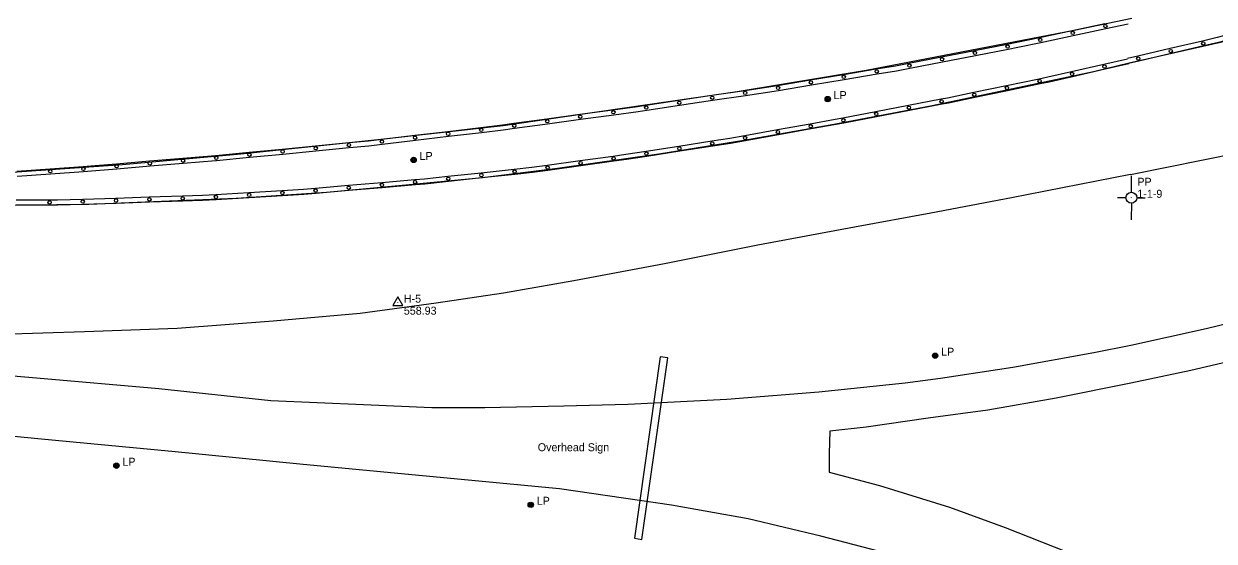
# Model space of a CAD drawing. Extents: x 2402803 to 2427059, y 6985292 to 6997652.
# Drawn here: x 2409299 to 2410013, y 6991137 to 6991448 of the extents above; entities that cross this region are included whole.
import ezdxf

# ---------------------------------------------------------------- set-up
doc = ezdxf.new("R2010")
doc.units = 0
for name, color, linetype in [('p_control ground ctrl', 7, 'Continuous'), ('p_road - paved curb', 7, 'Continuous'), ('p_road conc barrier', 7, 'Continuous'), ('p_structure general', 7, 'Continuous'), ('p_utility manhole', 7, 'Continuous'), ('V7 LEVEL 31', 7, 'Continuous')]:
    doc.layers.add(name, color=color, linetype=linetype)

msp = doc.modelspace()

# ---------------------------------------------------------------- linework, layer by layer
at = {"layer": 'p_control ground ctrl'}
for p, q in [((2409963.54, 6991346.32), (2409963.56, 6991356.32)), ((2409960.3, 6991343.08), (2409955.3, 6991343.09)), ((2409963.54, 6991343.08), (2409963.54, 6991343.12)), ((2409966.78, 6991343.08), (2409971.78, 6991343.07)), ((2409963.54, 6991339.84), (2409963.52, 6991329.84)), ((2409523.53, 6991283.54), (2409520.53, 6991278.34)), ((2409526.53, 6991278.34), (2409523.53, 6991283.54)), ((2409523.53, 6991280.06), (2409523.53, 6991280.1)), ((2409520.53, 6991278.34), (2409526.53, 6991278.34))]:
    msp.add_line(p, q, dxfattribs=at)
msp.add_circle((2409963.54, 6991343.08), 3.24, dxfattribs=at)
at = {"layer": 'p_road - paved curb'}
for points in [[(2409962.31, 6991424), (2410023.26, 6991437.85), (2410083.25, 6991453.73), (2410131.86, 6991467.17), (2410195.46, 6991485.55), (2410257.04, 6991504.57), (2410295.48, 6991516.97)], [(2408730.7, 6991342.76), (2408805.07, 6991342.79), (2408890.72, 6991343.83), (2408950.8, 6991344.83), (2409027.97, 6991345.19), (2409085.23, 6991347.19), (2409156.3, 6991350.08), (2409224.77, 6991354.18), (2409289.35, 6991358.23), (2409358.28, 6991362.99), (2409429.4, 6991369.51), (2409511.52, 6991378.01), (2409586.6, 6991386.54), (2409644.27, 6991394.92), (2409727.09, 6991406.84), (2409804.55, 6991419.68), (2409929.16, 6991443.66), (2409963.83, 6991450.86)], [(2408732.38, 6991338.13), (2408826.07, 6991338.58), (2408925.18, 6991339.11), (2408991.8, 6991339.52), (2409075.37, 6991339.39), (2409159.97, 6991339.01), (2409220.81, 6991339.54), (2409280.06, 6991338.59), (2409338.14, 6991339.22), (2409386.62, 6991341.15), (2409426.56, 6991342.78), (2409480.78, 6991346.44), (2409524.07, 6991350.39), (2409574.21, 6991355.18), (2409619.3, 6991360.87), (2409680.15, 6991369.44), (2409731.1, 6991377.64), (2409785.05, 6991387.23), (2409843.11, 6991398.17), (2409892.4, 6991408.65), (2409940.87, 6991418.88), (2409962.31, 6991424)], [(2409963.04, 6991357.03), (2410028.42, 6991370.18), (2410089.91, 6991382.73), (2410148.66, 6991395.02), (2410203.39, 6991405.67), (2410258.4, 6991416.88), (2410307.37, 6991426.6)], [(2409963.2, 6991254.49), (2410008.45, 6991264.47), (2410061.72, 6991277.55), (2410108.2, 6991290.46), (2410162.54, 6991307.21), (2410214.12, 6991324.45), (2410262.97, 6991340.39), (2410325.34, 6991361.05), (2410327.07, 6991361.96)], [(2409963.04, 6991357.03), (2409891.66, 6991343.03), (2409843.24, 6991333.74), (2409797.49, 6991325.33), (2409739.48, 6991314.55), (2409683.41, 6991303.47), (2409628.99, 6991293.24), (2409586.94, 6991285.82), (2409546.56, 6991279.82), (2409500.91, 6991273.62), (2409448.74, 6991269), (2409391.05, 6991264.55), (2409335.47, 6991262.56), (2409285.63, 6991261.04)], [(2410178.16, 6991107.21), (2410174.59, 6991140.01), (2410176.23, 6991167.77), (2410181.27, 6991196.58), (2410190.05, 6991222.51), (2410202.56, 6991249.79), (2410219.73, 6991276.02), (2410250.02, 6991308.38), (2410248.95, 6991310.88), (2410208.01, 6991296.6), (2410171.58, 6991284.86), (2410126.98, 6991270.61), (2410089.06, 6991261.1), (2410040.12, 6991248.85), (2409999.17, 6991239.34), (2409963.13, 6991231.76)], [(2409255.2, 6991239.32), (2409306.79, 6991234.86), (2409380.09, 6991228.52), (2409447.4, 6991221.4), (2409502.87, 6991218.82), (2409543.8, 6991217.21), (2409575.66, 6991217.18), (2409623.12, 6991218.11), (2409661.41, 6991219.19), (2409720.84, 6991222.17), (2409776.01, 6991226.51), (2409827.85, 6991231.97), (2409849.03, 6991234.76), (2409892.41, 6991241.43), (2409940.94, 6991250.1), (2409963.2, 6991254.49)], [(2409958.48, 6991058.76), (2409921.24, 6991082.47), (2409892.77, 6991098.7), (2409860.76, 6991114), (2409811.76, 6991130.79), (2409777.16, 6991139.92), (2409733.65, 6991150.36), (2409687.64, 6991158.41), (2409620.41, 6991168.21), (2409538.35, 6991176.13), (2409466.75, 6991182.86), (2409387.9, 6991190.61), (2409307.54, 6991198.27), (2409228.34, 6991206.1), (2409136.28, 6991213.82), (2409061.47, 6991220.61), (2408995.11, 6991227.74), (2408917.94, 6991235.06), (2408860.08, 6991239.68), (2408805.26, 6991244.31), (2408731.99, 6991249.82)], [(2409963.13, 6991231.76), (2409918.41, 6991222.71), (2409877.49, 6991215.61), (2409841.73, 6991210.68), (2409804.4, 6991205.23), (2409782.58, 6991202.94), (2409782.3, 6991189.54), (2409782.21, 6991178.37), (2409812.41, 6991170.2), (2409854.49, 6991157.27), (2409887.87, 6991145.03), (2409931.48, 6991127.86), (2409967.15, 6991111.64)]]:
    msp.add_lwpolyline(points, dxfattribs=at)
at = {"layer": 'p_road conc barrier'}
for p, q in [((2409908.53, 6991439.32), (2409928.09, 6991443.47)), ((2409928.09, 6991443.47), (2409947.66, 6991447.62)), ((2409928.72, 6991440.54), (2409948.28, 6991444.69)), ((2409948.28, 6991444.69), (2409961.64, 6991447.52)), ((2409909.15, 6991436.38), (2409928.72, 6991440.54)), ((2410006.31, 6991437.17), (2409986.83, 6991432.63)), ((2409849.74, 6991427.68), (2409869.37, 6991431.48)), ((2409850.31, 6991424.73), (2409869.94, 6991428.53)), ((2409869.37, 6991431.48), (2409889, 6991435.28)), ((2409869.94, 6991428.53), (2409889.57, 6991432.34)), ((2409986.83, 6991432.63), (2409967.35, 6991428.09)), ((2409987.51, 6991429.71), (2409968.03, 6991425.17)), ((2410006.99, 6991434.25), (2409987.51, 6991429.71)), ((2409830.1, 6991423.88), (2409849.74, 6991427.68)), ((2409830.68, 6991420.93), (2409850.31, 6991424.73)), ((2409927.6, 6991418.89), (2409947.1, 6991423.31)), ((2409947.1, 6991423.31), (2409961.28, 6991426.53)), ((2409947.76, 6991420.39), (2409961.95, 6991423.61)), ((2409967.35, 6991428.09), (2409961.21, 6991426.66)), ((2409968.03, 6991425.17), (2409961.89, 6991423.74)), ((2409771.07, 6991413.8), (2409790.78, 6991417.09)), ((2409790.78, 6991417.09), (2409810.5, 6991420.39)), ((2409791.28, 6991414.13), (2409810.99, 6991417.43)), ((2409888.56, 6991410.47), (2409908.14, 6991414.56)), ((2409928.27, 6991415.96), (2409947.76, 6991420.39)), ((2409711.87, 6991404.57), (2409731.64, 6991407.52)), ((2409751.35, 6991410.5), (2409771.07, 6991413.8)), ((2409751.85, 6991407.55), (2409771.56, 6991410.84)), ((2409771.56, 6991410.84), (2409791.28, 6991414.13)), ((2409868.99, 6991406.39), (2409888.56, 6991410.47)), ((2409869.6, 6991403.45), (2409889.18, 6991407.54)), ((2409889.18, 6991407.54), (2409908.75, 6991411.63)), ((2409672.34, 6991398.67), (2409692.1, 6991401.62)), ((2409692.1, 6991401.62), (2409711.87, 6991404.57)), ((2409692.55, 6991398.65), (2409712.32, 6991401.6)), ((2409712.32, 6991401.6), (2409732.09, 6991404.55)), ((2409829.81, 6991398.61), (2409849.45, 6991402.37)), ((2409612.95, 6991390.47), (2409632.76, 6991393.19)), ((2409632.76, 6991393.19), (2409652.57, 6991395.9)), ((2409633.17, 6991390.22), (2409652.98, 6991392.93)), ((2409672.78, 6991395.71), (2409692.55, 6991398.65)), ((2409790.54, 6991391.09), (2409810.18, 6991394.85)), ((2409810.18, 6991394.85), (2409829.81, 6991398.61)), ((2409810.74, 6991391.9), (2409830.38, 6991395.66)), ((2409830.38, 6991395.66), (2409850.01, 6991399.42)), ((2409593.14, 6991387.76), (2409612.95, 6991390.47)), ((2409593.55, 6991384.79), (2409613.36, 6991387.5)), ((2409613.36, 6991387.5), (2409633.17, 6991390.22)), ((2409751.25, 6991383.97), (2409770.92, 6991387.51)), ((2409791.11, 6991388.14), (2409810.74, 6991391.9)), ((2409513.82, 6991378.24), (2409533.67, 6991380.59)), ((2409533.67, 6991380.59), (2409553.52, 6991382.94)), ((2409534.02, 6991377.61), (2409553.87, 6991379.96)), ((2409553.52, 6991382.94), (2409573.36, 6991385.29)), ((2409553.87, 6991379.96), (2409573.72, 6991382.31)), ((2409731.58, 6991380.44), (2409751.25, 6991383.97)), ((2409732.11, 6991377.49), (2409751.78, 6991381.02)), ((2409751.78, 6991381.02), (2409771.45, 6991384.55)), ((2409434.31, 6991370.4), (2409454.21, 6991372.32)), ((2409454.21, 6991372.32), (2409474.11, 6991374.23)), ((2409474.11, 6991374.23), (2409494.01, 6991376.15)), ((2409474.4, 6991371.25), (2409494.3, 6991373.17)), ((2409514.18, 6991375.26), (2409534.02, 6991377.61)), ((2409672.41, 6991371.05), (2409692.17, 6991374.11)), ((2409692.17, 6991374.11), (2409711.93, 6991377.18)), ((2409692.63, 6991371.15), (2409712.39, 6991374.21)), ((2409354.67, 6991363.49), (2409374.6, 6991365.15)), ((2409374.6, 6991365.15), (2409394.52, 6991366.82)), ((2409414.41, 6991368.48), (2409434.31, 6991370.4)), ((2409414.7, 6991365.5), (2409434.6, 6991367.42)), ((2409434.6, 6991367.42), (2409454.5, 6991369.33)), ((2409454.5, 6991369.33), (2409474.4, 6991371.25)), ((2409613.1, 6991362.68), (2409632.89, 6991365.4)), ((2409632.89, 6991365.4), (2409652.69, 6991368.12)), ((2409633.3, 6991362.43), (2409653.1, 6991365.15)), ((2409672.87, 6991368.09), (2409692.63, 6991371.15)), ((2409294.91, 6991359.08), (2409314.85, 6991360.48)), ((2409295.12, 6991356.09), (2409315.06, 6991357.49)), ((2409314.85, 6991360.48), (2409334.79, 6991361.89)), ((2409315.06, 6991357.49), (2409335, 6991358.9)), ((2409354.92, 6991360.5), (2409374.85, 6991362.16)), ((2409374.85, 6991362.16), (2409394.77, 6991363.83)), ((2409553.59, 6991355.95), (2409573.46, 6991358.11)), ((2409573.46, 6991358.11), (2409593.34, 6991360.27)), ((2409573.79, 6991355.13), (2409593.67, 6991357.29)), ((2409613.51, 6991359.71), (2409633.3, 6991362.43)), ((2409474.01, 6991348.84), (2409493.93, 6991350.54)), ((2409493.93, 6991350.54), (2409513.85, 6991352.23)), ((2409513.85, 6991352.23), (2409533.77, 6991353.93)), ((2409514.1, 6991349.24), (2409534.02, 6991350.94)), ((2409553.91, 6991352.97), (2409573.79, 6991355.13)), ((2409334.44, 6991342.27), (2409354.42, 6991342.91)), ((2409354.42, 6991342.91), (2409374.41, 6991343.54)), ((2409374.41, 6991343.54), (2409394.39, 6991344.18)), ((2409414.28, 6991345.05), (2409434.21, 6991346.25)), ((2409414.46, 6991342.05), (2409434.4, 6991343.26)), ((2409434.21, 6991346.25), (2409454.15, 6991347.46)), ((2409434.4, 6991343.26), (2409454.34, 6991344.47)), ((2409474.27, 6991345.85), (2409494.19, 6991347.55)), ((2409494.19, 6991347.55), (2409514.1, 6991349.24)), ((2409294.55, 6991341.82), (2409314.55, 6991341.8)), ((2409294.55, 6991338.82), (2409314.54, 6991338.8)), ((2409334.53, 6991339.27), (2409354.52, 6991339.91)), ((2409354.52, 6991339.91), (2409374.5, 6991340.55)), ((2409374.5, 6991340.55), (2409394.49, 6991341.18))]:
    msp.add_line(p, q, dxfattribs=at)
for points in [[(2409889, 6991435.28), (2409894.79, 6991436.4), (2409908.53, 6991439.32)], [(2409889.57, 6991432.34), (2409895.38, 6991433.46), (2409909.15, 6991436.38)], [(2410025.7, 6991442.04), (2410014.99, 6991439.19), (2410006.31, 6991437.17)], [(2410026.47, 6991439.14), (2410015.72, 6991436.28), (2410006.99, 6991434.25)], [(2409810.5, 6991420.39), (2409822.06, 6991422.32), (2409830.1, 6991423.88)], [(2409810.99, 6991417.43), (2409822.59, 6991419.36), (2409830.68, 6991420.93)], [(2409908.14, 6991414.56), (2409913.53, 6991415.69), (2409927.6, 6991418.89)], [(2409908.75, 6991411.63), (2409914.16, 6991412.76), (2409928.27, 6991415.96)], [(2409731.64, 6991407.52), (2409748.71, 6991410.06), (2409751.35, 6991410.5)], [(2409732.09, 6991404.55), (2409749.18, 6991407.1), (2409751.85, 6991407.55)], [(2409849.45, 6991402.37), (2409853.22, 6991403.09), (2409868.99, 6991406.39)], [(2409850.01, 6991399.42), (2409853.81, 6991400.15), (2409869.6, 6991403.45)], [(2409652.57, 6991395.9), (2409667.26, 6991397.92), (2409672.34, 6991398.67)], [(2409652.98, 6991392.93), (2409667.68, 6991394.95), (2409672.78, 6991395.71)], [(2409573.36, 6991385.29), (2409586.27, 6991386.82), (2409593.14, 6991387.76)], [(2409770.92, 6991387.51), (2409785.83, 6991390.19), (2409790.54, 6991391.09)], [(2409771.45, 6991384.55), (2409786.38, 6991387.24), (2409791.11, 6991388.14)], [(2409573.72, 6991382.31), (2409586.65, 6991383.84), (2409593.55, 6991384.79)], [(2409711.93, 6991377.18), (2409722.66, 6991378.84), (2409731.58, 6991380.44)], [(2409494.01, 6991376.15), (2409505.85, 6991377.29), (2409513.82, 6991378.24)], [(2409494.3, 6991373.17), (2409506.17, 6991374.31), (2409514.18, 6991375.26)], [(2409712.39, 6991374.21), (2409723.16, 6991375.88), (2409732.11, 6991377.49)], [(2409394.52, 6991366.82), (2409414.09, 6991368.45), (2409414.41, 6991368.48)], [(2409394.77, 6991363.83), (2409414.36, 6991365.47), (2409414.7, 6991365.5)], [(2409652.69, 6991368.12), (2409660.18, 6991369.16), (2409672.41, 6991371.05)], [(2409653.1, 6991365.15), (2409660.62, 6991366.19), (2409672.87, 6991368.09)], [(2409334.79, 6991361.89), (2409339.43, 6991362.22), (2409354.67, 6991363.49)], [(2409335, 6991358.9), (2409339.66, 6991359.22), (2409354.92, 6991360.5)], [(2409593.34, 6991360.27), (2409603.98, 6991361.43), (2409613.1, 6991362.68)], [(2409593.67, 6991357.29), (2409604.34, 6991358.45), (2409613.51, 6991359.71)], [(2409533.77, 6991353.93), (2409539.47, 6991354.41), (2409553.59, 6991355.95)], [(2409534.02, 6991350.94), (2409539.76, 6991351.43), (2409553.91, 6991352.97)], [(2409394.39, 6991344.18), (2409406.25, 6991344.56), (2409414.28, 6991345.05)], [(2409454.15, 6991347.46), (2409466.91, 6991348.24), (2409474.01, 6991348.84)], [(2409454.34, 6991344.47), (2409467.12, 6991345.24), (2409474.27, 6991345.85)], [(2409314.54, 6991338.8), (2409319.41, 6991338.79), (2409334.53, 6991339.27)], [(2409314.55, 6991341.8), (2409319.37, 6991341.79), (2409334.44, 6991342.27)], [(2409394.49, 6991341.18), (2409406.39, 6991341.56), (2409414.46, 6991342.05)]]:
    msp.add_lwpolyline(points, dxfattribs=at)
for centre in [(2409928.4, 6991442), (2409947.97, 6991446.16), (2409908.84, 6991437.85), (2410006.65, 6991435.71), (2409869.65, 6991430.01), (2409889.28, 6991433.81), (2409987.17, 6991431.17), (2409830.39, 6991422.4), (2409850.02, 6991426.21), (2409947.43, 6991421.85), (2409967.69, 6991426.63), (2409791.03, 6991415.61), (2409810.75, 6991418.91), (2409927.94, 6991417.42), (2409731.86, 6991406.03), (2409751.6, 6991409.03), (2409771.32, 6991412.32), (2409888.87, 6991409.01), (2409908.45, 6991413.09), (2409692.33, 6991400.14), (2409712.09, 6991403.09), (2409849.73, 6991400.9), (2409869.29, 6991404.92), (2409652.78, 6991394.42), (2409672.56, 6991397.19), (2409810.46, 6991393.38), (2409830.1, 6991397.14), (2409593.35, 6991386.27), (2409613.16, 6991388.99), (2409632.97, 6991391.7), (2409771.18, 6991386.03), (2409790.83, 6991389.62), (2409533.85, 6991379.1), (2409553.69, 6991381.45), (2409573.54, 6991383.8), (2409731.84, 6991378.97), (2409751.51, 6991382.5), (2409454.35, 6991370.83), (2409474.25, 6991372.74), (2409494.15, 6991374.66), (2409514, 6991376.75), (2409692.4, 6991372.63), (2409712.16, 6991375.69), (2409374.72, 6991363.66), (2409394.65, 6991365.32), (2409414.55, 6991366.99), (2409434.45, 6991368.91), (2409633.1, 6991363.92), (2409652.89, 6991366.64), (2409672.64, 6991369.57), (2409314.95, 6991358.99), (2409334.89, 6991360.39), (2409354.8, 6991361.99), (2409573.63, 6991356.62), (2409593.5, 6991358.78), (2409613.3, 6991361.2), (2409494.06, 6991349.04), (2409513.98, 6991350.74), (2409533.89, 6991352.43), (2409553.75, 6991354.46), (2409374.46, 6991342.04), (2409394.44, 6991342.68), (2409414.37, 6991343.55), (2409434.31, 6991344.76), (2409454.25, 6991345.97), (2409474.14, 6991347.35), (2409314.55, 6991340.3), (2409334.48, 6991340.77), (2409354.47, 6991341.41)]:
    msp.add_circle(centre, 1, dxfattribs=at)
at = {"layer": 'p_structure general'}
msp.add_lwpolyline([(2409669.9, 6991137.92), (2409685.42, 6991246.93), (2409680.91, 6991247.57), (2409665.39, 6991138.56)], close=True, dxfattribs=at)
at = {"layer": 'p_utility manhole'}
for centre, radius in [((2409781.36, 6991402.29), 1.6), ((2409781.36, 6991402.29), 1.3), ((2409781.36, 6991402.29), 1), ((2409781.36, 6991402.29), 0.539), ((2409781.36, 6991402.29), 0.192), ((2409532.98, 6991365.75), 1.6), ((2409532.98, 6991365.75), 1.3), ((2409532.98, 6991365.75), 1), ((2409532.98, 6991365.75), 0.539), ((2409532.98, 6991365.75), 0.192), ((2409845.84, 6991248.21), 1.6), ((2409845.84, 6991248.21), 1.3), ((2409845.84, 6991248.21), 1), ((2409845.84, 6991248.21), 0.539), ((2409845.84, 6991248.21), 0.192), ((2409354.68, 6991182.15), 1.6), ((2409354.68, 6991182.15), 1.3), ((2409354.68, 6991182.15), 1), ((2409354.68, 6991182.15), 0.539), ((2409354.68, 6991182.15), 0.192), ((2409603.25, 6991158.69), 1.6), ((2409603.25, 6991158.69), 1.3), ((2409603.25, 6991158.69), 1), ((2409603.25, 6991158.69), 0.539), ((2409603.25, 6991158.69), 0.192)]:
    msp.add_circle(centre, radius, dxfattribs=at)

# ---------------------------------------------------------------- texts
at = {"layer": 'p_control ground ctrl'}
for s, p in [('  PP', (2409963.56, 6991350.25)), ('  1-1-9', (2409963.56, 6991343.05)), ('  H-5', (2409523.53, 6991280.06))]:
    msp.add_text(s, height=4.8, dxfattribs=at).set_placement(p)
at = {"layer": 'p_structure general'}
msp.add_text('Overhead Sign', height=4.8, dxfattribs=at).set_placement((2409607.46, 6991190.85))
at = {"layer": 'p_utility manhole'}
for p in [(2409781.36, 6991402.29), (2409532.98, 6991365.75), (2409845.84, 6991248.21), (2409354.68, 6991182.15), (2409603.25, 6991158.69)]:
    msp.add_text('  LP', height=4.8, dxfattribs=at).set_placement(p)
at = {"layer": 'V7 LEVEL 31'}
msp.add_text('  558.93', height=4.8, dxfattribs=at).set_placement((2409523.53, 6991272.86))

doc.saveas('drawing.dxf')
